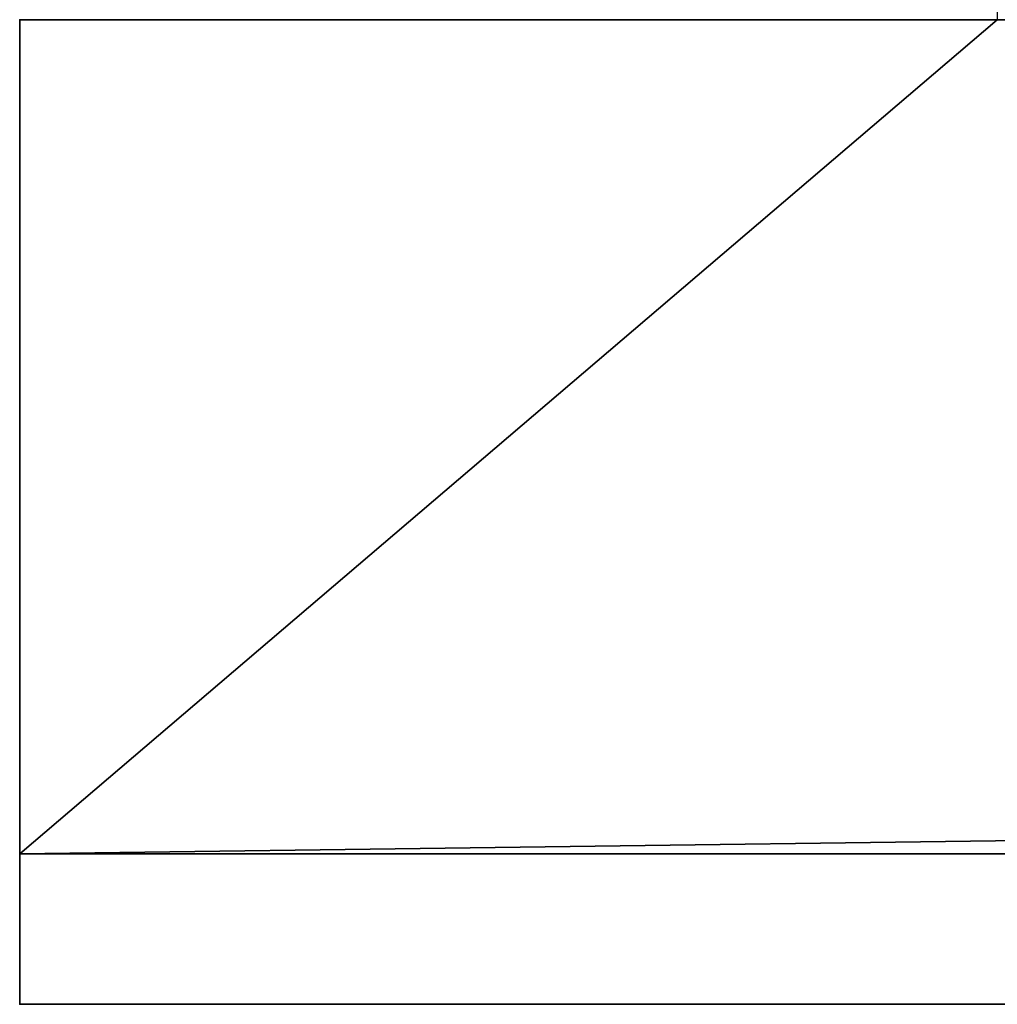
# Model space of a CAD drawing. Header units: millimetres. Extents: x -490 to 6690, y -115 to 132.
# Tile 387 of 656: x 2578 to 2591, y -39 to -26. Entities that reach past the tile are written whole.
import ezdxf

# ---------------------------------------------------------------- set-up
doc = ezdxf.new("R2010")
doc.units = ezdxf.units.MM
doc.layers.add('151', color=7, linetype='Continuous', true_color=0xffffff)

# ---------------------------------------------------------------- blocks, each defined once
blk = doc.blocks.new('UG_SURFACE_164')
at = {"layer": '151', "color": 252, "linetype": 'Continuous', "lineweight": 35}
for points in [[(2578, -26, 2030), (3422, -26, 2030), (3409, -26, 2017), (2591, -26, 2017)], [(2591, -26, 2017), (2591, -26), (2578, -26), (2578, -26, 2030)], [(2578, -37.1), (2578, -26), (2591, -26)], [(2591, -26), (3409, -26), (2578, -37.1)], [(3409, -26), (3422, -26), (3422, -37.1), (2578, -37.1)], [(2578, -26), (2578, -37.1), (2578, -39.1, 2)], [(2578, -39.1, 2), (2578, -39.1, 2030), (2578, -26, 2030), (2578, -26)], [(3422, -39.1, 2030), (3422, -26, 2030), (2578, -26, 2030), (2578, -39.1, 2030)], [(2578, -37.1), (3422, -37.1), (3422, -39.1, 2), (2578, -39.1, 2)], [(3422, -39.1, 2), (3422, -39.1, 2030), (2578, -39.1, 2030), (2578, -39.1, 2)]]:
    blk.add_3dface(points, dxfattribs=at)

msp = doc.modelspace()

# ---------------------------------------------------------------- linework, layer by layer
at = {"layer": '151', "color": 253, "linetype": 'Continuous', "lineweight": -3}
for p, q in [((2591, 0, 2017), (2591, -26, 2017)), ((2578, -26), (2578, -37.1)), ((2578, -26), (2591, -26)), ((2578, -26, 2030), (2578, -39.1, 2030)), ((3422, -26, 2030), (2578, -26, 2030)), ((3409, -26, 2017), (2591, -26, 2017)), ((2578, -37.1), (2578, -39.1, 2)), ((2578, -37.1), (3422, -37.1)), ((3422, -39.1, 2030), (2578, -39.1, 2030)), ((3422, -39.1, 2), (2578, -39.1, 2)), ((2578, -39.1, 2), (2578, -39.1, 2030)), ((3422, -39.1, 2), (2578, -39.1, 2))]:
    msp.add_line(p, q, dxfattribs=at)

# ---------------------------------------------------------------- block references
msp.add_blockref('UG_SURFACE_164', (0, 0), dxfattribs=at)

doc.saveas('drawing.dxf')
